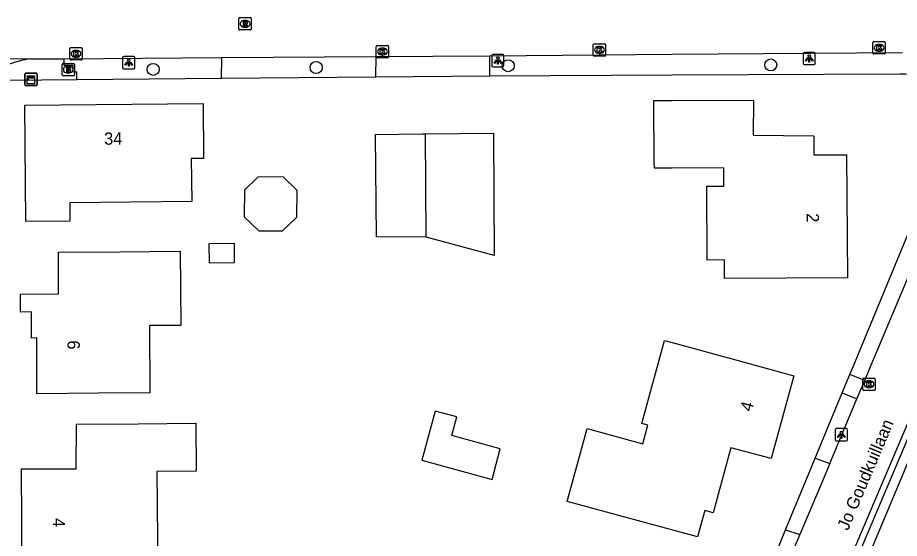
# Model space of a CAD drawing. Extents: x 157321 to 158827, y 386650 to 388532.
# Drawn here: x 158446.8 to 158518.5, y 387556.8 to 387599.1 of the extents above; entities that cross this region are included whole.
import ezdxf

# ---------------------------------------------------------------- set-up
doc = ezdxf.new("R2010")
doc.units = 0
for name, color, linetype in [('IMGEO_Boom', 7, 'Continuous'), ('IMGEO_Brandkraan', 7, 'Continuous'), ('IMGEO_Groenvoorziening', 7, 'Continuous'), ('IMGEO_Haag', 7, 'Continuous'), ('IMGEO_Kast', 7, 'Continuous'), ('IMGEO_Kolk', 7, 'Continuous'), ('IMGEO_Lichtpunt', 7, 'Continuous'), ('IMGEO_Openbare_ruimte_label', 7, 'Continuous'), ('IMGEO_Pand', 7, 'Continuous'), ('IMGEO_Pand_nummerreeks', 7, 'Continuous'), ('IMGEO_Rijbaan_lokaal_gesloten', 7, 'Continuous'), ('IMGEO_Rioolput', 7, 'Continuous'), ('IMGEO_Voetpad_open', 7, 'Continuous')]:
    doc.layers.add(name, color=color, linetype=linetype)

msp = doc.modelspace()

# ---------------------------------------------------------------- linework, layer by layer
at = {"layer": 'IMGEO_Boom'}
for centre in [(158471.061, 387595.052), (158486.664, 387595.202), (158507.998, 387595.262), (158457.811, 387594.903)]:
    msp.add_circle(centre, 0.489, dxfattribs=at)
at = {"layer": 'IMGEO_Brandkraan'}
for p, q in [((158450.411, 387594.454), (158450.411, 387595.306)), ((158450.486, 387595.38), (158451.338, 387595.38)), ((158450.899, 387595.16), (158450.924, 387595.16)), ((158451.412, 387595.306), (158451.412, 387594.454)), ((158451.338, 387594.38), (158450.486, 387594.38)), ((158450.922, 387594.6), (158450.897, 387594.6))]:
    msp.add_line(p, q, dxfattribs=at)
for points in [[(158450.411, 387594.454), (158450.411, 387595.306)], [(158450.486, 387595.38), (158451.338, 387595.38)], [(158450.759, 387595.08), (158450.759, 387594.68), (158450.972, 387594.68)], [(158450.99, 387595.08), (158450.759, 387595.08)], [(158450.938, 387594.999), (158450.884, 387594.999), (158450.884, 387594.923)], [(158450.884, 387594.923), (158450.937, 387594.923)], [(158450.946, 387594.847), (158450.884, 387594.847), (158450.884, 387594.766)], [(158450.884, 387594.766), (158450.946, 387594.766)], [(158451.412, 387595.306), (158451.412, 387594.454)], [(158451.338, 387594.38), (158450.486, 387594.38)]]:
    msp.add_lwpolyline(points, dxfattribs=at)
for centre, radius, start, end in [((158450.488, 387595.304), 0.0765, 91.55205, 178.44795), ((158450.488, 387595.304), 0.0765, 91.55205, 178.44795), ((158450.939, 387594.961), 0.0379, 267.82845, 90.93552), ((158450.947, 387594.806), 0.0404, 269.87594, 90.50774), ((158450.994, 387594.935), 0.145, 59.4692, 91.53667), ((158451.019, 387594.982), 0.0922, 285.51372, 58.15012), ((158451.024, 387594.79), 0.105, 301.31148, 78.98903), ((158451.336, 387595.304), 0.0765, 1.55205, 88.44795), ((158451.336, 387595.304), 0.0765, 1.55205, 88.44795), ((158450.488, 387594.456), 0.0765, 181.55205, 268.44795), ((158450.488, 387594.456), 0.0765, 181.55205, 268.44795), ((158450.978, 387594.931), 0.251, 268.66757, 293.53466), ((158451.336, 387594.456), 0.0765, 271.55205, 358.44795), ((158451.336, 387594.456), 0.0765, 271.55205, 358.44795)]:
    msp.add_arc(centre, radius, start, end, dxfattribs=at)
for centre, major_axis, ratio, start_param, end_param in [((158450.898, 387594.88), (-0.387, 0.002), 0.722429, 4.712389, 7.853982), ((158450.923, 387594.88), (-0.39, 0.002), 0.717154, 1.570796, 4.712389)]:
    msp.add_ellipse(centre, major_axis=major_axis, ratio=ratio, start_param=start_param, end_param=end_param, dxfattribs=at)
at = {"layer": 'IMGEO_Groenvoorziening'}
for points in [[(158451.599, 387594.056), (158445.909, 387594.004), (158444.274, 387592.695), (158443.932, 387590.789), (158443.976, 387580.93)], [(158475.882, 387594.279), (158463.352, 387594.164)], [(158521.933, 387592.82), (158521.743, 387593.075), (158521.47, 387593.378), (158521.166, 387593.651), (158520.835, 387593.891), (158520.482, 387594.095), (158520.108, 387594.26), (158519.72, 387594.386), (158519.32, 387594.471), (158518.914, 387594.513), (158518.506, 387594.513), (158500, 387594.419), (158485.148, 387594.353)], [(158514.437, 387570.118), (158514.855, 387571.128), (158521.742, 387587.759), (158521.855, 387588.032)], [(158511.613, 387563.298), (158513.815, 387568.616)], [(158508.433, 387555.62), (158509.202, 387557.476)]]:
    msp.add_lwpolyline(points, dxfattribs=at)
at = {"layer": 'IMGEO_Haag'}
for points in [[(158503.398, 387526.4), (158504.041, 387527.93), (158506.594, 387534.705), (158508.868, 387540.169), (158513.827, 387552.362), (158524.503, 387577.568), (158530.22, 387591.34), (158530.473, 387591.308), (158531.073, 387591.055)], [(158504.851, 387527.98), (158511.774, 387545.413), (158517.396, 387558.742), (158525.167, 387577.315), (158528.104, 387584.264), (158531.073, 387591.055)]]:
    msp.add_lwpolyline(points, dxfattribs=at)
at = {"layer": 'IMGEO_Kast'}
for p, q in [((158447.378, 387593.664), (158447.378, 387594.505)), ((158447.378, 387594.505), (158447.378, 387593.664)), ((158447.453, 387594.589), (158448.294, 387594.589)), ((158448.294, 387594.589), (158447.453, 387594.589)), ((158448.378, 387594.514), (158448.378, 387593.673)), ((158448.378, 387593.673), (158448.378, 387594.514)), ((158448.303, 387593.589), (158447.462, 387593.589)), ((158447.462, 387593.589), (158448.303, 387593.589))]:
    msp.add_line(p, q, dxfattribs=at)
for points in [[(158447.573, 387594.379), (158448.173, 387594.379), (158448.173, 387594.294), (158447.573, 387594.294), (158447.573, 387594.379)], [(158447.573, 387594.204), (158448.173, 387594.204), (158448.173, 387593.715), (158447.573, 387593.715), (158447.573, 387594.204)]]:
    msp.add_lwpolyline(points, dxfattribs=at)
msp.add_circle((158447.657, 387594.053), 0.0377, dxfattribs=at)
for centre, start, end in [((158447.456, 387594.511), 92.4484, 184.28452), ((158447.456, 387594.511), 92.4484, 184.28452), ((158448.3, 387594.511), 2.4484, 94.28452), ((158448.3, 387594.511), 2.4484, 94.28452), ((158447.456, 387593.667), 182.4484, 274.28452), ((158447.456, 387593.667), 182.4484, 274.28452), ((158448.3, 387593.667), 272.4484, 4.28452), ((158448.3, 387593.667), 272.4484, 4.28452)]:
    msp.add_arc(centre, 0.0779, start, end, dxfattribs=at)
at = {"layer": 'IMGEO_Kolk'}
for p, q in [((158493.584, 387596.059), (158493.584, 387596.911)), ((158493.659, 387596.985), (158494.511, 387596.985)), ((158494.585, 387596.911), (158494.585, 387596.059)), ((158516.309, 387596.228), (158516.309, 387597.08)), ((158516.384, 387597.154), (158517.236, 387597.154)), ((158516.797, 387596.934), (158516.822, 387596.934)), ((158517.31, 387597.08), (158517.31, 387596.228)), ((158451.042, 387595.743), (158451.042, 387596.595)), ((158451.117, 387596.669), (158451.969, 387596.669)), ((158451.53, 387596.449), (158451.555, 387596.449)), ((158452.043, 387596.595), (158452.043, 387595.743)), ((158475.948, 387595.919), (158475.948, 387596.771)), ((158476.023, 387596.845), (158476.875, 387596.845)), ((158476.436, 387596.625), (158476.461, 387596.625)), ((158476.949, 387596.771), (158476.949, 387595.919)), ((158494.095, 387596.205), (158494.07, 387596.205)), ((158494.072, 387596.765), (158494.097, 387596.765)), ((158517.236, 387596.154), (158516.384, 387596.154)), ((158516.82, 387596.374), (158516.795, 387596.374)), ((158451.969, 387595.669), (158451.117, 387595.669)), ((158451.553, 387595.889), (158451.528, 387595.889)), ((158476.875, 387595.845), (158476.023, 387595.845)), ((158476.459, 387596.065), (158476.434, 387596.065)), ((158494.511, 387595.985), (158493.659, 387595.985)), ((158515.49, 387568.885), (158515.49, 387569.737)), ((158515.565, 387569.811), (158516.417, 387569.811)), ((158516.491, 387569.737), (158516.491, 387568.885)), ((158516.001, 387569.031), (158515.976, 387569.031)), ((158515.978, 387569.591), (158516.003, 387569.591)), ((158516.417, 387568.811), (158515.565, 387568.811))]:
    msp.add_line(p, q, dxfattribs=at)
for points in [[(158493.584, 387596.059), (158493.584, 387596.911)], [(158493.659, 387596.985), (158494.511, 387596.985)], [(158494.585, 387596.911), (158494.585, 387596.059)], [(158516.309, 387596.228), (158516.309, 387597.08)], [(158516.384, 387597.154), (158517.236, 387597.154)], [(158516.63, 387596.854), (158516.753, 387596.854), (158516.753, 387596.703), (158516.883, 387596.854), (158517.047, 387596.854), (158516.901, 387596.703), (158517.054, 387596.454), (158516.902, 387596.454), (158516.817, 387596.618), (158516.753, 387596.551), (158516.753, 387596.454), (158516.63, 387596.454), (158516.63, 387596.854)], [(158517.31, 387597.08), (158517.31, 387596.228)], [(158451.042, 387595.743), (158451.042, 387596.595)], [(158451.117, 387596.669), (158451.969, 387596.669)], [(158451.363, 387596.369), (158451.486, 387596.369), (158451.486, 387596.218), (158451.616, 387596.369), (158451.78, 387596.369), (158451.634, 387596.218), (158451.787, 387595.969), (158451.635, 387595.969), (158451.55, 387596.133), (158451.486, 387596.066), (158451.486, 387595.969), (158451.363, 387595.969), (158451.363, 387596.369)], [(158452.043, 387596.595), (158452.043, 387595.743)], [(158475.948, 387595.919), (158475.948, 387596.771)], [(158476.023, 387596.845), (158476.875, 387596.845)], [(158476.269, 387596.545), (158476.392, 387596.545), (158476.392, 387596.394), (158476.522, 387596.545), (158476.686, 387596.545), (158476.54, 387596.394), (158476.693, 387596.145), (158476.541, 387596.145), (158476.456, 387596.309), (158476.392, 387596.242), (158476.392, 387596.145), (158476.269, 387596.145), (158476.269, 387596.545)], [(158476.949, 387596.771), (158476.949, 387595.919)], [(158493.905, 387596.685), (158494.028, 387596.685), (158494.028, 387596.534), (158494.158, 387596.685), (158494.322, 387596.685), (158494.176, 387596.534), (158494.329, 387596.285), (158494.177, 387596.285), (158494.092, 387596.449), (158494.028, 387596.382), (158494.028, 387596.285), (158493.905, 387596.285), (158493.905, 387596.685)], [(158517.236, 387596.154), (158516.384, 387596.154)], [(158451.969, 387595.669), (158451.117, 387595.669)], [(158476.875, 387595.845), (158476.023, 387595.845)], [(158494.511, 387595.985), (158493.659, 387595.985)], [(158515.49, 387568.885), (158515.49, 387569.737)], [(158515.565, 387569.811), (158516.417, 387569.811)], [(158516.491, 387569.737), (158516.491, 387568.885)], [(158515.811, 387569.511), (158515.934, 387569.511), (158515.934, 387569.36), (158516.064, 387569.511), (158516.228, 387569.511), (158516.082, 387569.36), (158516.235, 387569.111), (158516.083, 387569.111), (158515.998, 387569.275), (158515.934, 387569.208), (158515.934, 387569.111), (158515.811, 387569.111), (158515.811, 387569.511)], [(158516.417, 387568.811), (158515.565, 387568.811)]]:
    msp.add_lwpolyline(points, dxfattribs=at)
for centre, start, end in [((158493.661, 387596.909), 91.55205, 178.44795), ((158493.661, 387596.909), 91.55205, 178.44795), ((158494.509, 387596.909), 1.55205, 88.44795), ((158494.509, 387596.909), 1.55205, 88.44795), ((158516.386, 387597.078), 91.55205, 178.44795), ((158516.386, 387597.078), 91.55205, 178.44795), ((158517.234, 387597.078), 1.55205, 88.44795), ((158517.234, 387597.078), 1.55205, 88.44795), ((158451.119, 387596.593), 91.55205, 178.44795), ((158451.119, 387596.593), 91.55205, 178.44795), ((158451.967, 387596.593), 1.55205, 88.44795), ((158451.967, 387596.593), 1.55205, 88.44795), ((158476.025, 387596.769), 91.55205, 178.44795), ((158476.025, 387596.769), 91.55205, 178.44795), ((158476.873, 387596.769), 1.55205, 88.44795), ((158476.873, 387596.769), 1.55205, 88.44795), ((158516.386, 387596.23), 181.55205, 268.44795), ((158516.386, 387596.23), 181.55205, 268.44795), ((158517.234, 387596.23), 271.55205, 358.44795), ((158517.234, 387596.23), 271.55205, 358.44795), ((158451.119, 387595.745), 181.55205, 268.44795), ((158451.119, 387595.745), 181.55205, 268.44795), ((158451.967, 387595.745), 271.55205, 358.44795), ((158451.967, 387595.745), 271.55205, 358.44795), ((158476.025, 387595.921), 181.55205, 268.44795), ((158476.025, 387595.921), 181.55205, 268.44795), ((158476.873, 387595.921), 271.55205, 358.44795), ((158476.873, 387595.921), 271.55205, 358.44795), ((158493.661, 387596.061), 181.55205, 268.44795), ((158493.661, 387596.061), 181.55205, 268.44795), ((158494.509, 387596.061), 271.55205, 358.44795), ((158494.509, 387596.061), 271.55205, 358.44795), ((158515.567, 387569.735), 91.55205, 178.44795), ((158515.567, 387569.735), 91.55205, 178.44795), ((158516.415, 387569.735), 1.55205, 88.44795), ((158516.415, 387569.735), 1.55205, 88.44795), ((158515.567, 387568.887), 181.55205, 268.44795), ((158515.567, 387568.887), 181.55205, 268.44795), ((158516.415, 387568.887), 271.55205, 358.44795), ((158516.415, 387568.887), 271.55205, 358.44795)]:
    msp.add_arc(centre, 0.0765, start, end, dxfattribs=at)
for centre, major_axis, ratio, start_param, end_param in [((158516.796, 387596.654), (-0.387, 0.002), 0.722429, 4.712389, 7.853982), ((158516.821, 387596.654), (-0.39, 0.002), 0.717154, 1.570796, 4.712389), ((158451.529, 387596.169), (-0.387, 0.002), 0.722429, 4.712389, 7.853982), ((158451.554, 387596.169), (-0.39, 0.002), 0.717154, 1.570796, 4.712389), ((158476.435, 387596.345), (-0.387, 0.002), 0.722429, 4.712389, 7.853982), ((158476.46, 387596.345), (-0.39, 0.002), 0.717154, 1.570796, 4.712389), ((158494.071, 387596.485), (-0.387, 0.002), 0.722429, 4.712389, 7.853982), ((158494.096, 387596.485), (-0.39, 0.002), 0.717154, 1.570796, 4.712389), ((158515.977, 387569.311), (-0.387, 0.002), 0.722429, 4.712389, 7.853982), ((158516.002, 387569.311), (-0.39, 0.002), 0.717154, 1.570796, 4.712389)]:
    msp.add_ellipse(centre, major_axis=major_axis, ratio=ratio, start_param=start_param, end_param=end_param, dxfattribs=at)
at = {"layer": 'IMGEO_Lichtpunt'}
for p, q in [((158510.63, 387596.191), (158510.63, 387595.384)), ((158510.63, 387596.191), (158510.63, 387595.384)), ((158511.532, 387596.286), (158510.724, 387596.286)), ((158511.532, 387596.286), (158510.724, 387596.286)), ((158511.626, 387595.384), (158511.626, 387596.191)), ((158511.626, 387595.384), (158511.626, 387596.191)), ((158455.326, 387595.857), (158455.326, 387595.05)), ((158455.326, 387595.857), (158455.326, 387595.05)), ((158456.228, 387595.952), (158455.42, 387595.952)), ((158456.228, 387595.952), (158455.42, 387595.952)), ((158456.322, 387595.05), (158456.322, 387595.857)), ((158456.322, 387595.05), (158456.322, 387595.857)), ((158485.327, 387596.019), (158485.327, 387595.212)), ((158485.327, 387596.019), (158485.327, 387595.212)), ((158486.229, 387596.114), (158485.421, 387596.114)), ((158486.229, 387596.114), (158485.421, 387596.114)), ((158486.323, 387595.212), (158486.323, 387596.019)), ((158486.323, 387595.212), (158486.323, 387596.019)), ((158455.42, 387594.956), (158456.228, 387594.956)), ((158455.42, 387594.956), (158456.228, 387594.956)), ((158485.421, 387595.118), (158486.229, 387595.118)), ((158485.421, 387595.118), (158486.229, 387595.118)), ((158510.724, 387595.29), (158511.532, 387595.29)), ((158510.724, 387595.29), (158511.532, 387595.29)), ((158513.249, 387565.612), (158513.249, 387564.805)), ((158513.249, 387565.612), (158513.249, 387564.805)), ((158514.151, 387565.707), (158513.343, 387565.707)), ((158514.151, 387565.707), (158513.343, 387565.707)), ((158514.245, 387564.805), (158514.245, 387565.612)), ((158514.245, 387564.805), (158514.245, 387565.612)), ((158513.343, 387564.711), (158514.151, 387564.711)), ((158513.343, 387564.711), (158514.151, 387564.711))]:
    msp.add_line(p, q, dxfattribs=at)
for points in [[(158455.7, 387595.521), (158455.739, 387595.493), (158455.551, 387595.231), (158455.513, 387595.258), (158455.7, 387595.521)], [(158455.802, 387595.473), (158455.849, 387595.473), (158455.849, 387595.151), (158455.802, 387595.151), (158455.802, 387595.473)], [(158455.912, 387595.493), (158455.95, 387595.52), (158456.137, 387595.258), (158456.098, 387595.23), (158455.912, 387595.493)], [(158485.701, 387595.683), (158485.74, 387595.655), (158485.552, 387595.393), (158485.514, 387595.42), (158485.701, 387595.683)], [(158485.803, 387595.635), (158485.85, 387595.635), (158485.85, 387595.313), (158485.803, 387595.313), (158485.803, 387595.635)], [(158485.913, 387595.655), (158485.951, 387595.682), (158486.138, 387595.42), (158486.099, 387595.392), (158485.913, 387595.655)], [(158511.004, 387595.855), (158511.043, 387595.827), (158510.855, 387595.565), (158510.817, 387595.592), (158511.004, 387595.855)], [(158511.106, 387595.807), (158511.153, 387595.807), (158511.153, 387595.485), (158511.106, 387595.485), (158511.106, 387595.807)], [(158511.216, 387595.827), (158511.254, 387595.854), (158511.441, 387595.592), (158511.402, 387595.564), (158511.216, 387595.827)], [(158513.623, 387565.276), (158513.662, 387565.248), (158513.474, 387564.986), (158513.436, 387565.013), (158513.623, 387565.276)], [(158513.725, 387565.228), (158513.772, 387565.228), (158513.772, 387564.906), (158513.725, 387564.906), (158513.725, 387565.228)], [(158513.835, 387565.248), (158513.873, 387565.275), (158514.06, 387565.013), (158514.021, 387564.985), (158513.835, 387565.248)]]:
    msp.add_lwpolyline(points, dxfattribs=at)
for centre in [(158455.825, 387595.655), (158485.826, 387595.817), (158511.129, 387595.989), (158513.748, 387565.41)]:
    msp.add_circle(centre, 0.0994, dxfattribs=at)
for centre, start, end in [((158510.724, 387596.191), 90, 180), ((158510.724, 387596.191), 90, 180), ((158511.532, 387596.191), 0, 90), ((158511.532, 387596.191), 0, 90), ((158455.42, 387595.857), 90, 180), ((158455.42, 387595.857), 90, 180), ((158456.228, 387595.857), 0, 90), ((158456.228, 387595.857), 0, 90), ((158485.421, 387596.019), 90, 180), ((158485.421, 387596.019), 90, 180), ((158486.229, 387596.019), 0, 90), ((158486.229, 387596.019), 0, 90), ((158455.42, 387595.05), 180, 270), ((158455.42, 387595.05), 180, 270), ((158456.228, 387595.05), 270, 0), ((158456.228, 387595.05), 270, 360), ((158485.421, 387595.212), 180, 270), ((158485.421, 387595.212), 180, 270), ((158486.229, 387595.212), 270, 0), ((158486.229, 387595.212), 270, 360), ((158510.724, 387595.384), 180, 270), ((158510.724, 387595.384), 180, 270), ((158511.532, 387595.384), 270, 0), ((158511.532, 387595.384), 270, 360), ((158513.343, 387565.612), 90, 180), ((158513.343, 387565.612), 90, 180), ((158514.151, 387565.612), 0, 90), ((158514.151, 387565.612), 0, 90), ((158513.343, 387564.805), 180, 270), ((158513.343, 387564.805), 180, 270), ((158514.151, 387564.805), 270, 0), ((158514.151, 387564.805), 270, 360)]:
    msp.add_arc(centre, 0.0946, start, end, dxfattribs=at)
at = {"layer": 'IMGEO_Pand'}
for points in [[(158451.026, 387584.062), (158451.039, 387582.573), (158447.47, 387582.54), (158447.38, 387592), (158461.87, 387592.13), (158461.911, 387587.661), (158460.911, 387587.652), (158460.943, 387584.153), (158451.026, 387584.062)], [(158502.812, 387585.41), (158504.199, 387585.418), (158504.19, 387586.896), (158500, 387586.871), (158498.543, 387586.862), (158498.54, 387587.361), (158498.51, 387592.36), (158500, 387592.369), (158506.6, 387592.411), (158506.575, 387589.553), (158511.514, 387589.511), (158511.501, 387587.971), (158512.89, 387587.96), (158514.17, 387587.95), (158514.24, 387577.96), (158509.241, 387577.93), (158504.244, 387577.9), (158504.235, 387579.415), (158502.848, 387579.406), (158502.812, 387585.41)], [(158479.935, 387589.663), (158485.47, 387589.72), (158485.52, 387579.79), (158479.996, 387581.26)], [(158479.996, 387581.26), (158475.95, 387581.29), (158475.89, 387589.62), (158479.69, 387589.66), (158479.935, 387589.663)], [(158479.996, 387581.26), (158479.935, 387589.663)], [(158466.33, 387586.154), (158465.238, 387585.076), (158465.205, 387582.925), (158466.391, 387581.773), (158468.317, 387581.786), (158469.487, 387582.903), (158469.52, 387585.062), (158468.381, 387586.167), (158466.33, 387586.154)], [(158462.342, 387580.729), (158462.352, 387579.183), (158464.429, 387579.197), (158464.419, 387580.743), (158462.342, 387580.729)], [(158448.36, 387568.55), (158448.35, 387573.08), (158447.935, 387573.064), (158447.935, 387575.198), (158447.03, 387575.163), (158447.03, 387576.64), (158450.125, 387576.66), (158450.104, 387580.055), (158455.104, 387580.087), (158460.009, 387580.118), (158460.048, 387574.097), (158457.512, 387574.081), (158457.547, 387568.609), (158453.36, 387568.582), (158448.36, 387568.55)], [(158493.074, 387565.71), (158497.606, 387564.477), (158498.018, 387565.992), (158497.536, 387566.123), (158499.37, 387572.866), (158500, 387572.695), (158505.046, 387571.322), (158509.87, 387570.01), (158508.04, 387563.27), (158504.77, 387564.16), (158503.32, 387558.86), (158502.634, 387559.047), (158502.052, 387556.909), (158491.463, 387559.789), (158493.074, 387565.71)], [(158479.634, 387563.142), (158485.349, 387561.587), (158486.023, 387564.067), (158482.076, 387565.141), (158482.489, 387566.657), (158480.721, 387567.138), (158479.634, 387563.142)], [(158461.31, 387562.26), (158458.118, 387562.237), (158458.178, 387553.93), (158452.16, 387553.886), (158447.16, 387553.85), (158447.11, 387562.45), (158451.566, 387562.434), (158451.579, 387566.079), (158456.579, 387566.112), (158461.289, 387566.144), (158461.31, 387562.26)]]:
    msp.add_lwpolyline(points, dxfattribs=at)
at = {"layer": 'IMGEO_Rijbaan_lokaal_gesloten'}
for points in [[(158485.149, 387596.007), (158500, 387596.139), (158518.708, 387596.269)], [(158447.837, 387595.746), (158430.778, 387595.608), (158430.72, 387595.567)], [(158447.837, 387595.746), (158450.573, 387595.765)], [(158450.573, 387595.765), (158463.391, 387595.855)], [(158463.391, 387595.855), (158475.899, 387595.942)], [(158475.899, 387595.942), (158485.149, 387596.007)], [(158530.588, 387593.082), (158504.215, 387531.081), (158503.955, 387530.085)], [(158515.642, 387569.62), (158516.063, 387570.618), (158523.057, 387587.204)], [(158515.011, 387568.122), (158515.642, 387569.62)], [(158512.799, 387562.877), (158515.011, 387568.122)], [(158512.799, 387562.877), (158512.385, 387561.895), (158510.369, 387557.115)], [(158510.369, 387557.115), (158509.588, 387555.263)]]:
    msp.add_lwpolyline(points, dxfattribs=at)
msp.add_arc((158448.476, 387589.582), 6.197, 95.91716, 184.61902, dxfattribs=at)
at = {"layer": 'IMGEO_Rioolput'}
for p, q in [((158464.779, 387598.18), (158464.779, 387599.032)), ((158464.854, 387599.106), (158465.706, 387599.106)), ((158465.78, 387599.032), (158465.78, 387598.18)), ((158465.29, 387598.326), (158465.265, 387598.326)), ((158465.267, 387598.886), (158465.292, 387598.886)), ((158465.706, 387598.106), (158464.854, 387598.106))]:
    msp.add_line(p, q, dxfattribs=at)
for points in [[(158464.779, 387598.18), (158464.779, 387599.032)], [(158464.854, 387599.106), (158465.706, 387599.106)], [(158465.78, 387599.032), (158465.78, 387598.18)], [(158465.368, 387598.804), (158465.116, 387598.806), (158465.116, 387598.406)], [(158465.116, 387598.406), (158465.24, 387598.406), (158465.24, 387598.568), (158465.251, 387598.568)], [(158465.294, 387598.725), (158465.24, 387598.725), (158465.24, 387598.644)], [(158465.24, 387598.644), (158465.292, 387598.644)], [(158465.298, 387598.539), (158465.369, 387598.406), (158465.509, 387598.406), (158465.444, 387598.532)], [(158465.706, 387598.106), (158464.854, 387598.106)]]:
    msp.add_lwpolyline(points, dxfattribs=at)
for centre, radius, start, end in [((158464.856, 387599.03), 0.0765, 91.55205, 178.44795), ((158464.856, 387599.03), 0.0765, 91.55205, 178.44795), ((158465.704, 387599.03), 0.0765, 1.55205, 88.44795), ((158465.704, 387599.03), 0.0765, 1.55205, 88.44795), ((158465.25, 387598.515), 0.0533, 26.02933, 88.69889), ((158465.276, 387598.833), 0.19, 274.7715, 282.96867), ((158465.3, 387598.629), 0.0964, 77.00612, 93.18647), ((158465.314, 387598.686), 0.0378, 276.66336, 79.67722), ((158465.367, 387598.694), 0.109, 350.36119, 89.41601), ((158465.365, 387598.694), 0.112, 277.58423, 350.98172), ((158465.349, 387598.479), 0.108, 29.51342, 73.79051), ((158464.856, 387598.182), 0.0765, 181.55205, 268.44795), ((158464.856, 387598.182), 0.0765, 181.55205, 268.44795), ((158465.704, 387598.182), 0.0765, 271.55205, 358.44795), ((158465.704, 387598.182), 0.0765, 271.55205, 358.44795)]:
    msp.add_arc(centre, radius, start, end, dxfattribs=at)
for centre, major_axis, ratio, start_param, end_param in [((158465.266, 387598.606), (-0.387, 0.002), 0.722429, 4.712389, 7.853982), ((158465.291, 387598.606), (-0.39, 0.002), 0.717154, 1.570796, 4.712389)]:
    msp.add_ellipse(centre, major_axis=major_axis, ratio=ratio, start_param=start_param, end_param=end_param, dxfattribs=at)
at = {"layer": 'IMGEO_Voetpad_open'}
for points in [[(158451.599, 387594.056), (158451.614, 387594.693), (158451.307, 387594.687), (158451.313, 387595.208), (158450.585, 387595.218), (158450.573, 387595.765)], [(158463.352, 387594.164), (158463.391, 387595.855)], [(158475.899, 387595.942), (158475.882, 387594.279)], [(158485.149, 387596.007), (158485.148, 387594.353)], [(158463.352, 387594.164), (158451.599, 387594.056)], [(158485.148, 387594.353), (158475.882, 387594.279)], [(158513.815, 387568.616), (158514.437, 387570.118)], [(158515.642, 387569.62), (158514.437, 387570.118)], [(158513.815, 387568.616), (158515.011, 387568.122)], [(158509.202, 387557.476), (158511.185, 387562.265), (158511.613, 387563.298)], [(158511.613, 387563.298), (158512.799, 387562.877)], [(158509.202, 387557.476), (158510.369, 387557.115)]]:
    msp.add_lwpolyline(points, dxfattribs=at)

# ---------------------------------------------------------------- texts
at = {"layer": 'IMGEO_Openbare_ruimte_label'}
msp.add_text('Jo Goudkuillaan', height=1, rotation=67.04964, dxfattribs=at).set_placement((158514.279, 387557.37))
at = {"layer": 'IMGEO_Pand_nummerreeks'}
for s, rotation, p in [('34', 0.51403, (158453.829, 387588.777)), ('2', 270.40086, (158510.924, 387583.21)), ('6', 270.45816, (158450.845, 387572.881)), ('4', 74.8111, (158506.45, 387567.034)), ('4', 270.33311, (158449.654, 387558.44))]:
    msp.add_text(s, height=1, rotation=rotation, dxfattribs=at).set_placement(p)

doc.saveas('drawing.dxf')
